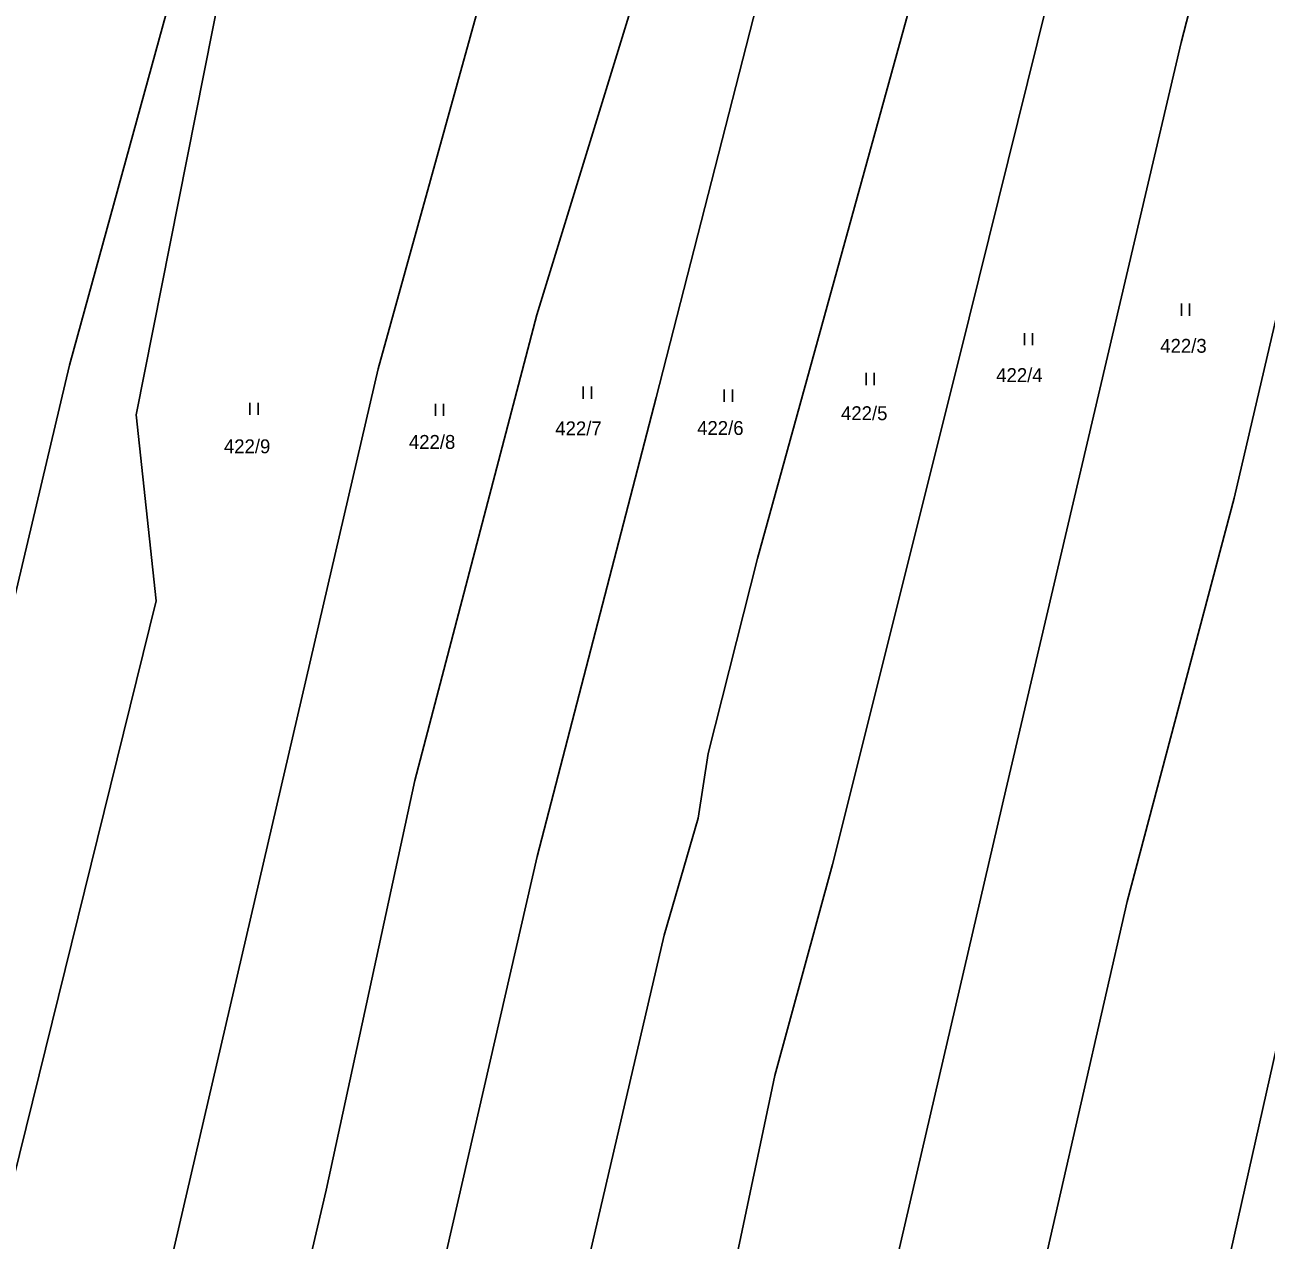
# Model space of a CAD drawing. Extents: x -757266 to -753360, y -1162585 to -1157740.
# Drawn here: x -754263.6 to -754111.5, y -1161041.7 to -1160892.7 of the extents above; entities that cross this region are included whole.
import ezdxf

# ---------------------------------------------------------------- set-up
doc = ezdxf.new("R2010")
doc.units = 0
for name, color, linetype in [('Hranice parcel', 7, 'Continuous'), ('Parcelní čísla', 7, 'Continuous'), ('Značky kultur', 7, 'Continuous')]:
    doc.layers.add(name, color=color, linetype=linetype)

msp = doc.modelspace()

# ---------------------------------------------------------------- linework, layer by layer
at = {"layer": 'Hranice parcel'}
for points in [[(-754119.72, -1161060.47), (-754104.49, -1160992.61), (-754100.28, -1160975.99), (-754080.17, -1160881.58), (-754065.66, -1160822.02), (-754056.2, -1160776.27)], [(-754076.74, -1160782.38), (-754091.5, -1160848.19), (-754115.42, -1160950.76), (-754128.51, -1161000.15), (-754142.6, -1161061.86)], [(-754098.67, -1160798.96), (-754110.12, -1160849.32), (-754121.88, -1160894.88), (-754143.38, -1160986.5), (-754161.87, -1161066.18)], [(-754119.24, -1160813.08), (-754149.07, -1160933.43), (-754164.64, -1160995.63), (-754171.67, -1161021.51), (-754182.05, -1161070.71)], [(-754139.1, -1160824.77), (-754152.21, -1160879.84), (-754173.83, -1160958.14), (-754179.85, -1160982.04), (-754181.1, -1160989.94), (-754185.26, -1161004.29), (-754198.56, -1161061.46), (-754200.1, -1161068.14)], [(-754160.73, -1160838.86), (-754186.23, -1160938.4), (-754200.81, -1160994.66), (-754217.05, -1161065.46)], [(-754179.25, -1160846.93), (-754189.1, -1160890.03), (-754200.84, -1160928.27), (-754215.79, -1160985.35), (-754226.68, -1161035.55), (-754233.09, -1161062.92)], [(-754200.33, -1160854.21), (-754205.73, -1160882.26), (-754220.29, -1160934.88), (-754249.41, -1161060.34)], [(-754249.41, -1161060.34), (-754270.64, -1161056.98), (-754247.49, -1160963.34), (-754249.94, -1160940.51), (-754235.37, -1160867)], [(-754240.23, -1160869.33), (-754258.1, -1160934.43), (-754274.18, -1161002.2), (-754288.17, -1161067.13), (-754298.61, -1161110.97), (-754317.3, -1161179.08), (-754343.58, -1161284.28), (-754376.56, -1161413.76)]]:
    msp.add_lwpolyline(points, dxfattribs=at)
at = {"layer": 'Značky kultur'}
for p, q in [((-754121.871, -1160928.4), (-754121.871, -1160926.9)), ((-754120.87, -1160928.4), (-754120.87, -1160926.9)), ((-754141.101, -1160932), (-754141.101, -1160930.5)), ((-754140.1, -1160932), (-754140.1, -1160930.5)), ((-754160.501, -1160936.88), (-754160.501, -1160935.38)), ((-754159.5, -1160936.88), (-754159.5, -1160935.38)), ((-754195.161, -1160938.57), (-754195.161, -1160937.07)), ((-754194.16, -1160938.57), (-754194.16, -1160937.07)), ((-754177.881, -1160938.94), (-754177.881, -1160937.44)), ((-754176.88, -1160938.94), (-754176.88, -1160937.44)), ((-754236.011, -1160940.54), (-754236.011, -1160939.04)), ((-754235.01, -1160940.54), (-754235.01, -1160939.04)), ((-754213.271, -1160940.66), (-754213.271, -1160939.16)), ((-754212.27, -1160940.66), (-754212.27, -1160939.16))]:
    msp.add_line(p, q, dxfattribs=at)

# ---------------------------------------------------------------- texts
at = {"layer": 'Parcelní čísla'}
for s, p in [('422/3', (-754124.46, -1160932.92)), ('422/4', (-754144.56, -1160936.51)), ('422/5', (-754163.58, -1160941.18)), ('422/7', (-754198.59, -1160943.04)), ('422/6', (-754181.21, -1160942.99)), ('422/8', (-754216.53, -1160944.7)), ('422/9', (-754239.2, -1160945.24))]:
    msp.add_text(s, height=1.7, dxfattribs=at).set_placement(p)

doc.saveas('drawing.dxf')
